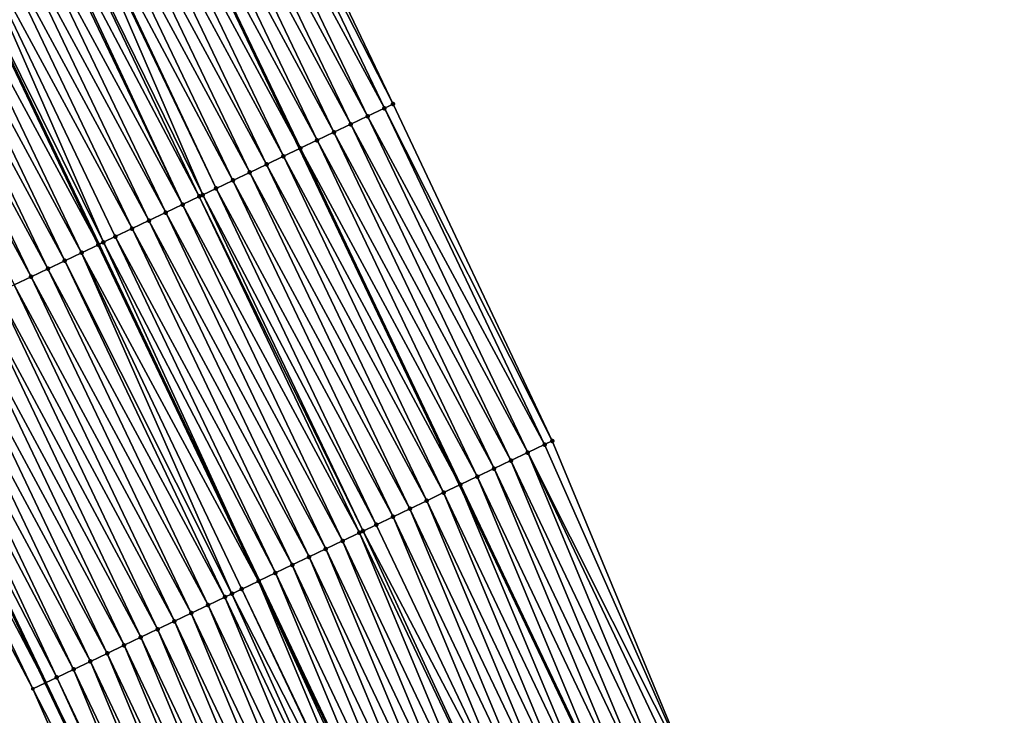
# Model space of a CAD drawing. Header units: feet. Extents: x 2017424 to 2024169, y 808042 to 818730.
# Tile 289 of 329: x 2023419 to 2023472, y 813317 to 813354. Entities that reach past the tile are written whole.
import ezdxf

# ---------------------------------------------------------------- set-up
doc = ezdxf.new("R2010")
doc.units = ezdxf.units.FT
doc.header["$MEASUREMENT"] = 0
for name, color, linetype, lineweight in [('EP_Travel Lane', 172, 'Continuous', 53), ('NB-Road Shots', 141, 'Continuous', 100), ('NB-Road X-Section', 40, 'Continuous', 13), ('STRIPING', 60, 'Continuous', 53)]:
    doc.layers.add(name, color=color, linetype=linetype, lineweight=lineweight)
doc.layers.add('I-77-MM15-17_NB-Surface-BORDER', color=7, linetype='Continuous')
doc.layers.add('I-77-MM15-17_NB-Surface-TIN', color=7, linetype='Continuous')

msp = doc.modelspace()

# ---------------------------------------------------------------- linework, layer by layer
at = {"layer": 'EP_Travel Lane'}
for points in [[(2023371.449695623, 813472.892696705, 326.5938106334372), (2023380.795184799, 813455.2186298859, 327.1322374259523), (2023390.02364402, 813437.2493236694, 327.7013616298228), (2023399.01652294, 813419.3938933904, 328.2628721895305), (2023408.070872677, 813401.3761900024, 328.8787481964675), (2023416.724848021, 813383.3546452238, 329.4557956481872), (2023425.378866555, 813365.3330105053, 330.0292703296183), (2023434.013600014, 813347.2615687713, 330.5942036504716), (2023442.604009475, 813329.208721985, 331.1415502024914), (2023451.244811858, 813311.0108459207, 331.6882756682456), (2023459.569727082, 813292.8331343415, 332.2104554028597), (2023467.895474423, 813274.6536058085, 332.6426963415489), (2023476.173951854, 813256.3434352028, 333.0959689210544), (2023484.331741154, 813238.0878300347, 333.524981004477), (2023492.490207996, 813219.8307086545, 333.8725731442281), (2023500.523173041, 813201.4333243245, 334.2589934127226), (2023508.520427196, 813183.1079765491, 334.7354333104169), (2023516.398043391, 813164.4391800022, 335.2132492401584), (2023523.936204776, 813145.9174991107, 335.5720610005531), (2023531.473768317, 813127.3972871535, 336.0061725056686), (2023538.035511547, 813111.2747198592, 336.4128975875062)], [(2023349.812466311, 813461.4026989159, 325.0343733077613), (2023359.122251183, 813443.7109964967, 325.6116527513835), (2023368.103608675, 813426.1983722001, 326.1246406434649), (2023377.053830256, 813408.3229158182, 326.7262671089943), (2023385.875022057, 813390.6683212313, 327.3341789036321), (2023394.530190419, 813372.6468372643, 327.8946966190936), (2023403.185622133, 813354.6248049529, 328.4334368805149), (2023411.782368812, 813336.6339787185, 328.9825244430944), (2023420.372991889, 813318.5806830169, 329.511720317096), (2023428.858886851, 813300.7223830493, 330.0091307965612), (2023437.182147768, 813282.5422272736, 330.4622820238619), (2023445.505345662, 813264.3622091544, 330.9222415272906), (2023453.668458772, 813246.2685382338, 331.3327702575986), (2023461.811636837, 813228.006736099, 331.7760458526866), (2023469.954345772, 813209.7444997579, 332.2092411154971), (2023477.905692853, 813191.5243459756, 332.6469170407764), (2023485.902966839, 813173.1989527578, 333.1211007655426), (2023493.506200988, 813155.1350730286, 333.5747173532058), (2023501.008854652, 813136.601273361, 334.0327772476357), (2023508.511752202, 813118.0668712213, 334.4599838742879), (2023515.046099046, 813101.9250791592, 334.8106257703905)]]:
    msp.add_polyline3d(points, dxfattribs=at)
at = {"layer": 'I-77-MM15-17_NB-Surface-BORDER', "color": 3, "linetype": 'Continuous', "lineweight": -3}
for points in [[(2023445.196295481, 813264.2199732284, 330.8909590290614), (2023435.971374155, 813281.9846266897, 330.3250207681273), (2023427.644568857, 813300.1632838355, 329.8769377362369), (2023419.689188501, 813318.2532894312, 329.4455673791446), (2023410.367635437, 813335.9564294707, 328.8391103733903), (2023402.256806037, 813354.1756672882, 328.334848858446), (2023393.730660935, 813372.2604487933, 327.817301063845), (2023385.769890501, 813390.6175550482, 327.3253163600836), (2023376.831947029, 813408.2109168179, 326.7063107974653), (2023367.77600941, 813426.0329777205, 326.0941934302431), (2023358.658622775, 813443.4645329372, 325.5699992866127), (2023349.446842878, 813461.2084334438, 325.0046189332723), (2023340.102377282, 813478.8820201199, 324.4342454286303)], [(2023376.349225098, 813475.4955892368, 326.9813346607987), (2023385.594028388, 813457.7634023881, 327.3669662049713), (2023395.219188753, 813439.861277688, 327.8599278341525), (2023404.032405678, 813421.9148756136, 328.3969720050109), (2023413.62136411, 813404.0463406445, 329.0212054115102), (2023422.334390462, 813386.0538389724, 329.6202843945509), (2023430.380668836, 813367.7397636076, 330.175651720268), (2023439.014377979, 813349.6470870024, 330.78885682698), (2023447.551720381, 813331.5693578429, 331.3483854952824), (2023455.318126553, 813312.8794388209, 331.8512837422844), (2023463.962987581, 813294.8482935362, 332.3778491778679), (2023473.032376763, 813277.0099985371, 332.8437455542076)]]:
    msp.add_polyline3d(points, dxfattribs=at)
at = {"layer": 'I-77-MM15-17_NB-Surface-TIN', "color": 128, "linetype": 'Continuous', "lineweight": -3}
for points in [[(2023429.004913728, 813367.0778531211, 330.1376958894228), (2023438.548652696, 813349.4249341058, 330.7711165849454), (2023429.906042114, 813367.5114060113, 330.1624698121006)], [(2023429.906042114, 813367.5114060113, 330.1624698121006), (2023439.014377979, 813349.6470870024, 330.78885682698), (2023430.380668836, 813367.7397636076, 330.175651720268)], [(2023429.906042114, 813367.5114060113, 330.1624698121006), (2023438.548652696, 813349.4249341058, 330.7711165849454), (2023439.014377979, 813349.6470870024, 330.78885682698)], [(2023428.10377509, 813366.6443215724, 330.1137695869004), (2023437.646057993, 813348.99444182, 330.7383553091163), (2023429.004913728, 813367.0778531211, 330.1376958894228)], [(2023429.004913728, 813367.0778531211, 330.1376958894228), (2023437.646057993, 813348.99444182, 330.7383553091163), (2023438.548652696, 813349.4249341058, 330.7711165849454)], [(2023427.202638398, 813366.2107859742, 330.0896824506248), (2023436.74344677, 813348.5639842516, 330.7069977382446), (2023428.10377509, 813366.6443215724, 330.1137695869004)], [(2023428.10377509, 813366.6443215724, 330.1137695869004), (2023436.74344677, 813348.5639842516, 330.7069977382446), (2023437.646057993, 813348.99444182, 330.7383553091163)], [(2023426.301519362, 813365.7772136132, 330.0641352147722), (2023435.840844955, 813348.1335069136, 330.6748408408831), (2023427.202638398, 813366.2107859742, 330.0896824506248)], [(2023427.202638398, 813366.2107859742, 330.0896824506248), (2023435.840844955, 813348.1335069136, 330.6748408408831), (2023436.74344677, 813348.5639842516, 330.7069977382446)], [(2023425.400499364, 813365.3434350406, 330.0303978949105), (2023434.938291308, 813347.7029283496, 330.6385911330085), (2023426.301519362, 813365.7772136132, 330.0641352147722)], [(2023426.301519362, 813365.7772136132, 330.0641352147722), (2023434.938291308, 813347.7029283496, 330.6385911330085), (2023435.840844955, 813348.1335069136, 330.6748408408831)], [(2023423.598851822, 813364.4750607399, 329.9304683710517), (2023433.133441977, 813346.8412291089, 330.5441728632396), (2023424.499639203, 813364.9093236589, 329.9834424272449)], [(2023424.499639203, 813364.9093236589, 329.9834424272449), (2023434.013600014, 813347.2615687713, 330.5942036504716), (2023425.378866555, 813365.3330105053, 330.0292703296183)], [(2023424.499639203, 813364.9093236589, 329.9834424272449), (2023433.133441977, 813346.8412291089, 330.5441728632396), (2023434.013600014, 813347.2615687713, 330.5942036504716)], [(2023425.400499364, 813365.3434350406, 330.0303978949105), (2023425.378866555, 813365.3330105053, 330.0292703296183), (2023434.035818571, 813347.2721797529, 330.5954666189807)], [(2023434.035818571, 813347.2721797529, 330.5954666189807), (2023425.378866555, 813365.3330105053, 330.0292703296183), (2023434.013600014, 813347.2615687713, 330.5942036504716)], [(2023425.400499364, 813365.3434350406, 330.0303978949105), (2023434.035818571, 813347.2721797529, 330.5954666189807), (2023434.938291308, 813347.7029283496, 330.6385911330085)], [(2023422.698063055, 813364.0408007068, 329.8776089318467), (2023432.231116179, 813346.4101717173, 330.4885630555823), (2023423.598851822, 813364.4750607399, 329.9304683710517)], [(2023423.598851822, 813364.4750607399, 329.9304683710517), (2023432.231116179, 813346.4101717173, 330.4885630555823), (2023433.133441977, 813346.8412291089, 330.5441728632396)], [(2023421.797287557, 813363.6065130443, 329.8236521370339), (2023431.328801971, 813345.9790899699, 330.4319684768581), (2023422.698063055, 813364.0408007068, 329.8776089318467)], [(2023422.698063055, 813364.0408007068, 329.8776089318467), (2023431.328801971, 813345.9790899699, 330.4319684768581), (2023432.231116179, 813346.4101717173, 330.4885630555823)], [(2023420.992478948, 813363.2184378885, 329.7736473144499), (2023430.426495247, 813345.547992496, 330.3747380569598), (2023421.797287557, 813363.6065130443, 329.8236521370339)], [(2023421.797287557, 813363.6065130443, 329.8236521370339), (2023430.426495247, 813345.547992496, 330.3747380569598), (2023431.328801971, 813345.9790899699, 330.4319684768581)], [(2023419.262982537, 813362.384181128, 329.65646765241), (2023428.621916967, 813344.6857236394, 330.2572888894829), (2023419.995830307, 813362.7377425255, 329.7079860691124)], [(2023419.995830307, 813362.7377425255, 329.7079860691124), (2023428.801939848, 813344.7717466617, 330.2691361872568), (2023420.896538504, 813363.1721703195, 329.7675084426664)], [(2023419.995830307, 813362.7377425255, 329.7079860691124), (2023428.621916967, 813344.6857236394, 330.2572888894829), (2023428.801939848, 813344.7717466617, 330.2691361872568)], [(2023420.896538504, 813363.1721703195, 329.7675084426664), (2023429.524201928, 813345.116866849, 330.3163685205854), (2023420.992478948, 813363.2184378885, 329.7736473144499)], [(2023420.896538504, 813363.1721703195, 329.7675084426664), (2023428.801939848, 813344.7717466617, 330.2691361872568), (2023429.524201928, 813345.116866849, 330.3163685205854)], [(2023420.992478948, 813363.2184378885, 329.7736473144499), (2023429.524201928, 813345.116866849, 330.3163685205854), (2023430.426495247, 813345.547992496, 330.3747380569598)], [(2023418.194548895, 813361.8686058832, 329.5777786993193), (2023427.719654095, 813344.2545340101, 330.1963323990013), (2023419.095173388, 813362.3032079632, 329.6442231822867)], [(2023419.095173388, 813362.3032079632, 329.6442231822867), (2023427.719654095, 813344.2545340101, 330.1963323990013), (2023419.262982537, 813362.384181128, 329.65646765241)], [(2023419.262982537, 813362.384181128, 329.65646765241), (2023427.719654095, 813344.2545340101, 330.1963323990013), (2023428.621916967, 813344.6857236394, 330.2572888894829)], [(2023417.293906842, 813361.434040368, 329.512786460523), (2023426.817416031, 813343.8232922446, 330.1332679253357), (2023418.194548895, 813361.8686058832, 329.5777786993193)], [(2023418.194548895, 813361.8686058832, 329.5777786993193), (2023426.817416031, 813343.8232922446, 330.1332679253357), (2023427.719654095, 813344.2545340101, 330.1963323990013)], [(2023416.393211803, 813360.9995851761, 329.4521759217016), (2023425.91516507, 813343.3920775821, 330.071299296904), (2023417.293906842, 813361.434040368, 329.512786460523)], [(2023417.293906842, 813361.434040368, 329.512786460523), (2023425.91516507, 813343.3920775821, 330.071299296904), (2023426.817416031, 813343.8232922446, 330.1332679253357)], [(2023415.492496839, 813360.5651714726, 329.3932131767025), (2023425.012900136, 813342.9608922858, 330.0105179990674), (2023416.393211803, 813360.9995851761, 329.4521759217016)], [(2023416.393211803, 813360.9995851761, 329.4521759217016), (2023425.012900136, 813342.9608922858, 330.0105179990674), (2023425.91516507, 813343.3920775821, 330.071299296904)], [(2023413.69117538, 813359.6961182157, 329.2663176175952), (2023423.208420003, 813342.0984171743, 329.8847294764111), (2023414.591807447, 813360.1307045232, 329.3321356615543)], [(2023414.591807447, 813360.1307045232, 329.3321356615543), (2023423.216896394, 813342.1024697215, 329.8853580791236), (2023414.600299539, 813360.1348008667, 329.3327115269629)], [(2023414.591807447, 813360.1307045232, 329.3321356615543), (2023423.208420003, 813342.0984171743, 329.8847294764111), (2023423.216896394, 813342.1024697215, 329.8853580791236)], [(2023415.492496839, 813360.5651714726, 329.3932131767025), (2023414.600299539, 813360.1348008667, 329.3327115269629), (2023423.479761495, 813342.2281450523, 329.9048519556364)], [(2023423.479761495, 813342.2281450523, 329.9048519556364), (2023414.600299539, 813360.1348008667, 329.3327115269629), (2023423.216896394, 813342.1024697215, 329.8853580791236)], [(2023415.492496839, 813360.5651714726, 329.3932131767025), (2023423.479761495, 813342.2281450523, 329.9048519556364), (2023424.110639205, 813342.5296985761, 329.9493965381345)], [(2023415.492496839, 813360.5651714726, 329.3932131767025), (2023424.110639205, 813342.5296985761, 329.9493965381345), (2023425.012900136, 813342.9608922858, 330.0105179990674)], [(2023412.790586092, 813359.2614428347, 329.1969618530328), (2023422.306241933, 813341.6670493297, 329.8165673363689), (2023413.69117538, 813359.6961182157, 329.2663176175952)], [(2023413.69117538, 813359.6961182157, 329.2663176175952), (2023422.306241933, 813341.6670493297, 329.8165673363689), (2023423.208420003, 813342.0984171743, 329.8847294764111)], [(2023411.890007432, 813358.8267453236, 329.1267271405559), (2023421.404086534, 813341.2356338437, 329.7464789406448), (2023412.790586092, 813359.2614428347, 329.1969618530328)], [(2023412.790586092, 813359.2614428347, 329.1969618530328), (2023421.404086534, 813341.2356338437, 329.7464789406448), (2023422.306241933, 813341.6670493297, 329.8165673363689)], [(2023410.989444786, 813358.3920144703, 329.0551681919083), (2023420.501921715, 813340.8042381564, 329.6771910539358), (2023411.890007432, 813358.8267453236, 329.1267271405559)], [(2023411.890007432, 813358.8267453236, 329.1267271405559), (2023420.501921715, 813340.8042381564, 329.6771910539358), (2023421.404086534, 813341.2356338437, 329.7464789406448)], [(2023410.088854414, 813357.9573413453, 328.9859020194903), (2023419.599781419, 813340.3727909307, 329.6058193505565), (2023410.989444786, 813358.3920144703, 329.0551681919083)], [(2023410.989444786, 813358.3920144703, 329.0551681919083), (2023419.599781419, 813340.3727909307, 329.6058193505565), (2023420.501921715, 813340.8042381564, 329.6771910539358)], [(2023410.088854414, 813357.9573413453, 328.9859020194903), (2023418.697645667, 813339.9413341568, 329.5340615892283), (2023419.599781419, 813340.3727909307, 329.6058193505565)], [(2023447.551720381, 813331.5693578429, 331.3483854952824), (2023439.014377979, 813349.6470870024, 330.78885682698), (2023438.548652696, 813349.4249341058, 330.7711165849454)], [(2023446.236402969, 813330.941761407, 331.2921983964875), (2023437.646057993, 813348.99444182, 330.7383553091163), (2023436.74344677, 813348.5639842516, 330.7069977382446)], [(2023447.138934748, 813331.3723859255, 331.3303061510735), (2023438.548652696, 813349.4249341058, 330.7711165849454), (2023437.646057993, 813348.99444182, 330.7383553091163)], [(2023446.236402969, 813330.941761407, 331.2921983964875), (2023447.138934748, 813331.3723859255, 331.3303061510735), (2023437.646057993, 813348.99444182, 330.7383553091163)], [(2023447.138934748, 813331.3723859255, 331.3303061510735), (2023447.551720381, 813331.5693578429, 331.3483854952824), (2023438.548652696, 813349.4249341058, 330.7711165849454)], [(2023445.333858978, 813330.5111625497, 331.2551281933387), (2023436.74344677, 813348.5639842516, 330.7069977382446), (2023435.840844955, 813348.1335069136, 330.6748408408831)], [(2023445.333858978, 813330.5111625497, 331.2551281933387), (2023446.236402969, 813330.941761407, 331.2921983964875), (2023436.74344677, 813348.5639842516, 330.7069977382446)], [(2023444.431300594, 813330.08059394, 331.2192809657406), (2023435.840844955, 813348.1335069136, 330.6748408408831), (2023434.938291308, 813347.7029283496, 330.6385911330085)], [(2023444.431300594, 813330.08059394, 331.2192809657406), (2023445.333858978, 813330.5111625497, 331.2551281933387), (2023435.840844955, 813348.1335069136, 330.6748408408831)], [(2023443.528742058, 813329.6500256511, 331.1834467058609), (2023434.938291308, 813347.7029283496, 330.6385911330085), (2023434.035818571, 813347.2721797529, 330.5954666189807)], [(2023443.528742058, 813329.6500256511, 331.1834467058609), (2023444.431300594, 813330.08059394, 331.2192809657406), (2023434.938291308, 813347.7029283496, 330.6385911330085)], [(2023433.133441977, 813346.8412291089, 330.5441728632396), (2023442.604009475, 813329.208721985, 331.1415502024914), (2023434.013600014, 813347.2615687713, 330.5942036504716)], [(2023442.626238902, 813329.219340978, 331.1429067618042), (2023434.035818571, 813347.2721797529, 330.5954666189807), (2023434.013600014, 813347.2615687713, 330.5942036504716)], [(2023442.626238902, 813329.219340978, 331.1429067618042), (2023434.013600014, 813347.2615687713, 330.5942036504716), (2023442.604009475, 813329.208721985, 331.1415502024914)], [(2023442.626238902, 813329.219340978, 331.1429067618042), (2023443.528742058, 813329.6500256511, 331.1834467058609), (2023434.035818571, 813347.2721797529, 330.5954666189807)], [(2023440.821623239, 813328.3571506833, 331.0286340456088), (2023432.231116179, 813346.4101717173, 330.4885630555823), (2023431.328801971, 813345.9790899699, 330.4319684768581)], [(2023441.723906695, 813328.7882970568, 331.0878415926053), (2023433.133441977, 813346.8412291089, 330.5441728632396), (2023432.231116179, 813346.4101717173, 330.4885630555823)], [(2023440.821623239, 813328.3571506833, 331.0286340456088), (2023441.723906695, 813328.7882970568, 331.0878415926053), (2023432.231116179, 813346.4101717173, 330.4885630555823)], [(2023441.723906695, 813328.7882970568, 331.0878415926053), (2023442.604009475, 813329.208721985, 331.1415502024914), (2023433.133441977, 813346.8412291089, 330.5441728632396)], [(2023439.919290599, 813327.9261076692, 330.9736055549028), (2023431.328801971, 813345.9790899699, 330.4319684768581), (2023430.426495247, 813345.547992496, 330.3747380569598)], [(2023439.919290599, 813327.9261076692, 330.9736055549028), (2023440.821623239, 813328.3571506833, 331.0286340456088), (2023431.328801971, 813345.9790899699, 330.4319684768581)], [(2023439.016973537, 813327.4950319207, 330.9172535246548), (2023430.426495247, 813345.547992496, 330.3747380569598), (2023429.524201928, 813345.116866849, 330.3163685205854)], [(2023439.016973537, 813327.4950319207, 330.9172535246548), (2023439.919290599, 813327.9261076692, 330.9736055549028), (2023430.426495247, 813345.547992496, 330.3747380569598)], [(2023437.410105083, 813326.7273772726, 330.8174168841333), (2023428.801939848, 813344.7717466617, 330.2691361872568), (2023428.621916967, 813344.6857236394, 330.2572888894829)], [(2023438.114637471, 813327.0639961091, 330.8625162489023), (2023429.524201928, 813345.116866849, 330.3163685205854), (2023428.801939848, 813344.7717466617, 330.2691361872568)], [(2023437.410105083, 813326.7273772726, 330.8174168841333), (2023438.114637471, 813327.0639961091, 330.8625162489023), (2023428.801939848, 813344.7717466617, 330.2691361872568)], [(2023438.114637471, 813327.0639961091, 330.8625162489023), (2023439.016973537, 813327.4950319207, 330.9172535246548), (2023429.524201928, 813345.116866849, 330.3163685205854)], [(2023436.310119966, 813326.2015995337, 330.7399031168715), (2023427.719654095, 813344.2545340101, 330.1963323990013), (2023426.817416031, 813343.8232922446, 330.1332679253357)], [(2023437.212344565, 813326.632869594, 330.8041116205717), (2023428.621916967, 813344.6857236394, 330.2572888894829), (2023427.719654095, 813344.2545340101, 330.1963323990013)], [(2023436.310119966, 813326.2015995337, 330.7399031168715), (2023437.212344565, 813326.632869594, 330.8041116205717), (2023427.719654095, 813344.2545340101, 330.1963323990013)], [(2023437.212344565, 813326.632869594, 330.8041116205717), (2023437.410105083, 813326.7273772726, 330.8174168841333), (2023428.621916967, 813344.6857236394, 330.2572888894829)], [(2023435.407910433, 813325.7702978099, 330.6744143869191), (2023426.817416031, 813343.8232922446, 330.1332679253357), (2023425.91516507, 813343.3920775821, 330.071299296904)], [(2023435.407910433, 813325.7702978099, 330.6744143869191), (2023436.310119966, 813326.2015995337, 330.7399031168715), (2023426.817416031, 813343.8232922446, 330.1332679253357)], [(2023434.505653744, 813325.3390951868, 330.6129325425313), (2023425.91516507, 813343.3920775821, 330.071299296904), (2023425.012900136, 813342.9608922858, 330.0105179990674)], [(2023434.505653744, 813325.3390951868, 330.6129325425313), (2023435.407910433, 813325.7702978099, 330.6744143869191), (2023425.91516507, 813343.3920775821, 330.071299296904)], [(2023433.603406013, 813324.9078737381, 330.550689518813), (2023425.012900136, 813342.9608922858, 330.0105179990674), (2023424.110639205, 813342.5296985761, 329.9493965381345)], [(2023433.603406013, 813324.9078737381, 330.550689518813), (2023434.505653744, 813325.3390951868, 330.6129325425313), (2023425.012900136, 813342.9608922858, 330.0105179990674)], [(2023423.479761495, 813342.2281450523, 329.9048519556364), (2023423.216896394, 813342.1024697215, 329.8853580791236), (2023431.807370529, 813324.0494870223, 330.4272093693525)], [(2023432.701167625, 813324.476632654, 330.4876526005), (2023424.110639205, 813342.5296985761, 329.9493965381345), (2023423.479761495, 813342.2281450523, 329.9048519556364)], [(2023432.701167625, 813324.476632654, 330.4876526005), (2023423.479761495, 813342.2281450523, 329.9048519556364), (2023431.807370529, 813324.0494870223, 330.4272093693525)], [(2023432.701167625, 813324.476632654, 330.4876526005), (2023433.603406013, 813324.9078737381, 330.550689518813), (2023424.110639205, 813342.5296985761, 329.9493965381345)], [(2023430.368249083, 813323.3616322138, 330.3266355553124), (2023422.306241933, 813341.6670493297, 329.8165673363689), (2023421.404086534, 813341.2356338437, 329.7464789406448)], [(2023431.798905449, 813324.0454415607, 330.4266369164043), (2023423.208420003, 813342.0984171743, 329.8847294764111), (2023422.306241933, 813341.6670493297, 329.8165673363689)], [(2023430.368249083, 813323.3616322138, 330.3266355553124), (2023430.896638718, 813323.6142600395, 330.3660082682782), (2023422.306241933, 813341.6670493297, 329.8165673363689)], [(2023430.896638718, 813323.6142600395, 330.3660082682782), (2023431.798905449, 813324.0454415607, 330.4266369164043), (2023422.306241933, 813341.6670493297, 329.8165673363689)], [(2023423.208420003, 813342.0984171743, 329.8847294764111), (2023431.807370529, 813324.0494870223, 330.4272093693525), (2023423.216896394, 813342.1024697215, 329.8853580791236)], [(2023431.798905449, 813324.0454415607, 330.4266369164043), (2023431.807370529, 813324.0494870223, 330.4272093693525), (2023423.208420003, 813342.0984171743, 329.8847294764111)], [(2023429.99448585, 813323.1828392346, 330.2957048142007), (2023421.404086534, 813341.2356338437, 329.7464789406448), (2023420.501921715, 813340.8042381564, 329.6771910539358)], [(2023429.99448585, 813323.1828392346, 330.2957048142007), (2023430.368249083, 813323.3616322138, 330.3266355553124), (2023421.404086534, 813341.2356338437, 329.7464789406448)], [(2023429.092386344, 813322.7513062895, 330.2208672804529), (2023420.501921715, 813340.8042381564, 329.6771910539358), (2023419.599781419, 813340.3727909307, 329.6058193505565)], [(2023429.092386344, 813322.7513062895, 330.2208672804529), (2023429.99448585, 813323.1828392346, 330.2957048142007), (2023420.501921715, 813340.8042381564, 329.6771910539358)], [(2023428.190227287, 813322.3198984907, 330.1510896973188), (2023419.599781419, 813340.3727909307, 329.6058193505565), (2023418.697645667, 813339.9413341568, 329.5340615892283)], [(2023428.190227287, 813322.3198984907, 330.1510896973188), (2023429.092386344, 813322.7513062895, 330.2208672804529), (2023419.599781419, 813340.3727909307, 329.6058193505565)], [(2023426.385835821, 813321.4572370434, 330.0177671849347), (2023417.795494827, 813339.5099090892, 329.4635857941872), (2023416.893338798, 813339.0784949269, 329.3935509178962)], [(2023427.288035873, 813321.8885586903, 330.0840614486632), (2023418.697645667, 813339.9413341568, 329.5340615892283), (2023417.795494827, 813339.5099090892, 329.4635857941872)], [(2023426.385835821, 813321.4572370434, 330.0177671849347), (2023427.288035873, 813321.8885586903, 330.0840614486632), (2023417.795494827, 813339.5099090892, 329.4635857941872)], [(2023427.288035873, 813321.8885586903, 330.0840614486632), (2023428.190227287, 813322.3198984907, 330.1510896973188), (2023418.697645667, 813339.9413341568, 329.5340615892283)], [(2023425.483664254, 813321.0258555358, 329.949052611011), (2023416.893338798, 813339.0784949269, 329.3935509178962), (2023415.991208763, 813338.6470261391, 329.3213074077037)], [(2023425.483664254, 813321.0258555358, 329.949052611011), (2023426.385835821, 813321.4572370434, 330.0177671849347), (2023416.893338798, 813339.0784949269, 329.3935509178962)], [(2023424.581521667, 813320.5944131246, 329.8778755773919), (2023415.991208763, 813338.6470261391, 329.3213074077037), (2023415.089085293, 813338.2155435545, 329.2485060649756)], [(2023424.581521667, 813320.5944131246, 329.8778755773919), (2023425.483664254, 813321.0258555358, 329.949052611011), (2023415.991208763, 813338.6470261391, 329.3213074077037)], [(2023423.679373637, 813320.1629821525, 329.8071610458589), (2023415.089085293, 813338.2155435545, 329.2485060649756), (2023414.186952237, 813337.7840811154, 329.1765192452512)], [(2023423.679373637, 813320.1629821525, 329.8071610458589), (2023424.581521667, 813320.5944131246, 329.8778755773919), (2023415.089085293, 813338.2155435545, 329.2485060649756)], [(2023422.777275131, 813319.7314471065, 329.7322385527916), (2023414.186952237, 813337.7840811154, 329.1765192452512), (2023413.284803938, 813337.3526507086, 329.105827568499)], [(2023422.777275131, 813319.7314471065, 329.7322385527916), (2023423.679373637, 813320.1629821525, 329.8071610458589), (2023414.186952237, 813337.7840811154, 329.1765192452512)], [(2023420.971931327, 813318.8675536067, 329.5732382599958), (2023412.535854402, 813336.9944602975, 329.0463632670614), (2023411.782368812, 813336.6339787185, 328.9825244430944)], [(2023421.875230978, 813319.2997978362, 329.6526977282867), (2023413.284803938, 813337.3526507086, 329.105827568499), (2023412.535854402, 813336.9944602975, 329.0463632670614)], [(2023420.971931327, 813318.8675536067, 329.5732382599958), (2023420.973184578, 813318.868153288, 329.5733478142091), (2023412.535854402, 813336.9944602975, 329.0463632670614)], [(2023420.973184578, 813318.868153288, 329.5733478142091), (2023421.875230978, 813319.2997978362, 329.6526977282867), (2023412.535854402, 813336.9944602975, 329.0463632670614)], [(2023421.875230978, 813319.2997978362, 329.6526977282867), (2023422.777275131, 813319.7314471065, 329.7322385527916), (2023413.284803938, 813337.3526507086, 329.105827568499)], [(2023420.371914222, 813318.5801668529, 329.5116096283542), (2023411.762531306, 813336.6244880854, 328.980843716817), (2023411.069770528, 813336.2925146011, 328.9042224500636)], [(2023411.762531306, 813336.6244880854, 328.980843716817), (2023420.372991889, 813318.5806830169, 329.511720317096), (2023411.782368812, 813336.6339787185, 328.9825244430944)], [(2023420.371914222, 813318.5801668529, 329.5116096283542), (2023420.372991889, 813318.5806830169, 329.511720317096), (2023411.762531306, 813336.6244880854, 328.980843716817)], [(2023420.971931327, 813318.8675536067, 329.5732382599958), (2023411.782368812, 813336.6339787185, 328.9825244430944), (2023420.372991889, 813318.5806830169, 329.511720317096)], [(2023419.689188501, 813318.2532894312, 329.4455673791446), (2023411.069770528, 813336.2925146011, 328.9042224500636), (2023410.367635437, 813335.9564294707, 328.8391103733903)], [(2023420.371914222, 813318.5801668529, 329.5116096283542), (2023411.069770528, 813336.2925146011, 328.9042224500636), (2023419.689188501, 813318.2532894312, 329.4455673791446)], [(2023455.318126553, 813312.8794388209, 331.8512837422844), (2023447.551720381, 813331.5693578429, 331.3483854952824), (2023447.138934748, 813331.3723859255, 331.3303061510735)], [(2023455.318126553, 813312.8794388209, 331.8512837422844), (2023447.138934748, 813331.3723859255, 331.3303061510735), (2023446.236402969, 813330.941761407, 331.2921983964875)], [(2023453.0866983, 813311.8558719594, 331.7652107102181), (2023445.333858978, 813330.5111625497, 331.2551281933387), (2023444.431300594, 813330.08059394, 331.2192809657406)], [(2023453.995642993, 813312.2727893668, 331.7994575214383), (2023446.236402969, 813330.941761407, 331.2921983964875), (2023445.333858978, 813330.5111625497, 331.2551281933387)], [(2023453.0866983, 813311.8558719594, 331.7652107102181), (2023453.995642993, 813312.2727893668, 331.7994575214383), (2023445.333858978, 813330.5111625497, 331.2551281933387)], [(2023453.995642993, 813312.2727893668, 331.7994575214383), (2023454.90457693, 813312.689730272, 331.8348674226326), (2023446.236402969, 813330.941761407, 331.2921983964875)], [(2023454.90457693, 813312.689730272, 331.8348674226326), (2023455.318126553, 813312.8794388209, 331.8512837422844), (2023446.236402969, 813330.941761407, 331.2921983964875)], [(2023452.177764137, 813311.4389315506, 331.7298253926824), (2023444.431300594, 813330.08059394, 331.2192809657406), (2023443.528742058, 813329.6500256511, 331.1834467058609)], [(2023452.177764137, 813311.4389315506, 331.7298253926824), (2023453.0866983, 813311.8558719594, 331.7652107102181), (2023444.431300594, 813330.08059394, 331.2192809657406)], [(2023451.268874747, 813311.0218933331, 331.6895987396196), (2023443.528742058, 813329.6500256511, 331.1834467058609), (2023442.626238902, 813329.219340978, 331.1429067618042)], [(2023451.268874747, 813311.0218933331, 331.6895987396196), (2023452.177764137, 813311.4389315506, 331.7298253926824), (2023443.528742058, 813329.6500256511, 331.1834467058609)], [(2023450.360075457, 813310.6046582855, 331.6396294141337), (2023442.604009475, 813329.208721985, 331.1415502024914), (2023441.723906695, 813328.7882970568, 331.0878415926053)], [(2023442.626238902, 813329.219340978, 331.1429067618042), (2023442.604009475, 813329.208721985, 331.1415502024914), (2023451.244811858, 813311.0108459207, 331.6882756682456)], [(2023450.360075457, 813310.6046582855, 331.6396294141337), (2023451.244811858, 813311.0108459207, 331.6882756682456), (2023442.604009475, 813329.208721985, 331.1415502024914)], [(2023451.268874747, 813311.0218933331, 331.6895987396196), (2023442.626238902, 813329.219340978, 331.1429067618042), (2023451.244811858, 813311.0108459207, 331.6882756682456)], [(2023449.451363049, 813310.1872334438, 331.5802656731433), (2023441.723906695, 813328.7882970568, 331.0878415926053), (2023440.821623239, 813328.3571506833, 331.0286340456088)], [(2023449.451363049, 813310.1872334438, 331.5802656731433), (2023450.360075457, 813310.6046582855, 331.6396294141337), (2023441.723906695, 813328.7882970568, 331.0878415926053)], [(2023447.633946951, 813309.3523647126, 331.460595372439), (2023439.919290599, 813327.9261076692, 330.9736055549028), (2023439.016973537, 813327.4950319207, 330.9172535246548)], [(2023448.54266998, 813309.7697663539, 331.5188107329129), (2023440.821623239, 813328.3571506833, 331.0286340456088), (2023439.919290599, 813327.9261076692, 330.9736055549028)], [(2023447.633946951, 813309.3523647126, 331.460595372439), (2023448.54266998, 813309.7697663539, 331.5188107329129), (2023439.919290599, 813327.9261076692, 330.9736055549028)], [(2023448.54266998, 813309.7697663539, 331.5188107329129), (2023449.451363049, 813310.1872334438, 331.5802656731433), (2023440.821623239, 813328.3571506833, 331.0286340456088)], [(2023446.72522873, 813308.93495257, 331.4018602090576), (2023439.016973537, 813327.4950319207, 330.9172535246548), (2023438.114637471, 813327.0639961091, 330.8625162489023)], [(2023446.72522873, 813308.93495257, 331.4018602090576), (2023447.633946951, 813309.3523647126, 331.460595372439), (2023439.016973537, 813327.4950319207, 330.9172535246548)], [(2023446.72522873, 813308.93495257, 331.4018602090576), (2023438.114637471, 813327.0639961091, 330.8625162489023), (2023437.410105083, 813326.7273772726, 330.8174168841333)], [(2023444.907873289, 813308.0999513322, 331.2756311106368), (2023437.212344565, 813326.632869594, 330.8041116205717), (2023436.310119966, 813326.2015995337, 330.7399031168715)], [(2023445.816536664, 813308.5174832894, 331.3402968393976), (2023437.410105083, 813326.7273772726, 330.8174168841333), (2023437.212344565, 813326.632869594, 330.8041116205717)], [(2023444.907873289, 813308.0999513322, 331.2756311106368), (2023445.816536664, 813308.5174832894, 331.3402968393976), (2023437.212344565, 813326.632869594, 330.8041116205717)], [(2023445.816536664, 813308.5174832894, 331.3402968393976), (2023446.72522873, 813308.93495257, 331.4018602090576), (2023437.410105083, 813326.7273772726, 330.8174168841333)], [(2023443.090591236, 813307.2647897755, 331.1414665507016), (2023435.407910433, 813325.7702978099, 330.6744143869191), (2023434.505653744, 813325.3390951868, 330.6129325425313)], [(2023443.999234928, 813307.6823647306, 331.2082606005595), (2023436.310119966, 813326.2015995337, 330.7399031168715), (2023435.407910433, 813325.7702978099, 330.6744143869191)], [(2023443.090591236, 813307.2647897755, 331.1414665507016), (2023443.999234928, 813307.6823647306, 331.2082606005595), (2023435.407910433, 813325.7702978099, 330.6744143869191)], [(2023443.999234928, 813307.6823647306, 331.2082606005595), (2023444.907873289, 813308.0999513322, 331.2756311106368), (2023436.310119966, 813326.2015995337, 330.7399031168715)], [(2023442.181882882, 813306.8473560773, 331.0816644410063), (2023434.505653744, 813325.3390951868, 330.6129325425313), (2023433.603406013, 813324.9078737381, 330.550689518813)], [(2023442.181882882, 813306.8473560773, 331.0816644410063), (2023443.090591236, 813307.2647897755, 331.1414665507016), (2023434.505653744, 813325.3390951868, 330.6129325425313)], [(2023441.273128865, 813306.4300221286, 331.0267997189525), (2023433.603406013, 813324.9078737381, 330.550689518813), (2023432.701167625, 813324.476632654, 330.4876526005)], [(2023441.273128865, 813306.4300221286, 331.0267997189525), (2023442.181882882, 813306.8473560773, 331.0816644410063), (2023433.603406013, 813324.9078737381, 330.550689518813)], [(2023432.701167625, 813324.476632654, 330.4876526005), (2023431.807370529, 813324.0494870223, 330.4272093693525), (2023440.37283529, 813306.0165430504, 330.9711984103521)], [(2023441.273128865, 813306.4300221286, 331.0267997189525), (2023432.701167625, 813324.476632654, 330.4876526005), (2023440.37283529, 813306.0165430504, 330.9711984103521)], [(2023439.499978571, 813305.6154581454, 330.9088291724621), (2023431.798905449, 813324.0454415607, 330.4266369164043), (2023430.896638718, 813323.6142600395, 330.3660082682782)], [(2023440.364386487, 813306.0126627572, 330.9706766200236), (2023431.807370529, 813324.0494870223, 330.4272093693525), (2023431.798905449, 813324.0454415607, 330.4266369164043)], [(2023439.499978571, 813305.6154581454, 330.9088291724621), (2023440.135079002, 813305.9073193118, 330.9553248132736), (2023431.798905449, 813324.0454415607, 330.4266369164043)], [(2023440.135079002, 813305.9073193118, 330.9553248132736), (2023440.364386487, 813306.0126627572, 330.9706766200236), (2023431.798905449, 813324.0454415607, 330.4266369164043)], [(2023440.364386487, 813306.0126627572, 330.9706766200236), (2023440.37283529, 813306.0165430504, 330.9711984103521), (2023431.807370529, 813324.0494870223, 330.4272093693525)], [(2023437.638624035, 813304.7595695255, 330.7520611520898), (2023429.99448585, 813323.1828392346, 330.2957048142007), (2023429.092386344, 813322.7513062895, 330.2208672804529)], [(2023438.547145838, 813305.1774107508, 330.8320350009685), (2023430.368249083, 813323.3616322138, 330.3266355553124), (2023429.99448585, 813323.1828392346, 330.2957048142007)], [(2023437.638624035, 813304.7595695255, 330.7520611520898), (2023438.547145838, 813305.1774107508, 330.8320350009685), (2023429.99448585, 813323.1828392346, 330.2957048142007)], [(2023439.455728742, 813305.5951185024, 330.9054021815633), (2023430.896638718, 813323.6142600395, 330.3660082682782), (2023430.368249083, 813323.3616322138, 330.3266355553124)], [(2023438.547145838, 813305.1774107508, 330.8320350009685), (2023439.455728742, 813305.5951185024, 330.9054021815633), (2023430.368249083, 813323.3616322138, 330.3266355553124)], [(2023439.455728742, 813305.5951185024, 330.9054021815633), (2023439.499978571, 813305.6154581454, 330.9088291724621), (2023430.896638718, 813323.6142600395, 330.3660082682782)], [(2023436.730085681, 813304.3417644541, 330.6738768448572), (2023429.092386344, 813322.7513062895, 330.2208672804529), (2023428.190227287, 813322.3198984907, 330.1510896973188)], [(2023436.730085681, 813304.3417644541, 330.6738768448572), (2023437.638624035, 813304.7595695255, 330.7520611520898), (2023429.092386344, 813322.7513062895, 330.2208672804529)], [(2023435.821513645, 813303.924032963, 330.5993346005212), (2023428.190227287, 813322.3198984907, 330.1510896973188), (2023427.288035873, 813321.8885586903, 330.0840614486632)], [(2023435.821513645, 813303.924032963, 330.5993346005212), (2023436.730085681, 813304.3417644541, 330.6738768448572), (2023428.190227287, 813322.3198984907, 330.1510896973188)], [(2023434.912909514, 813303.5063715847, 330.5282627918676), (2023427.288035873, 813321.8885586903, 330.0840614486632), (2023426.385835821, 813321.4572370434, 330.0177671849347)], [(2023434.912909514, 813303.5063715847, 330.5282627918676), (2023435.821513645, 813303.924032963, 330.5993346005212), (2023427.288035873, 813321.8885586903, 330.0840614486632)], [(2023433.095763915, 813302.6709119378, 330.3793434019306), (2023425.483664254, 813321.0258555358, 329.949052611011), (2023424.581521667, 813320.5944131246, 329.8778755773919)], [(2023434.004324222, 813303.0886690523, 330.4551539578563), (2023426.385835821, 813321.4572370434, 330.0177671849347), (2023425.483664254, 813321.0258555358, 329.949052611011)], [(2023433.095763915, 813302.6709119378, 330.3793434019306), (2023434.004324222, 813303.0886690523, 330.4551539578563), (2023425.483664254, 813321.0258555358, 329.949052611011)], [(2023434.004324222, 813303.0886690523, 330.4551539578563), (2023434.912909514, 813303.5063715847, 330.5282627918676), (2023426.385835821, 813321.4572370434, 330.0177671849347)], [(2023432.187171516, 813302.2532249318, 330.3070030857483), (2023424.581521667, 813320.5944131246, 329.8778755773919), (2023423.679373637, 813320.1629821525, 329.8071610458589)], [(2023432.187171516, 813302.2532249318, 330.3070030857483), (2023433.095763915, 813302.6709119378, 330.3793434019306), (2023424.581521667, 813320.5944131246, 329.8778755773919)], [(2023431.278565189, 813301.8355683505, 330.2361687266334), (2023423.679373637, 813320.1629821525, 329.8071610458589), (2023422.777275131, 813319.7314471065, 329.7322385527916)], [(2023431.278565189, 813301.8355683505, 330.2361687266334), (2023432.187171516, 813302.2532249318, 330.3070030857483), (2023423.679373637, 813320.1629821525, 329.8071610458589)], [(2023430.369996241, 813301.4178301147, 330.161292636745), (2023422.777275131, 813319.7314471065, 329.7322385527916), (2023421.875230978, 813319.2997978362, 329.6526977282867)], [(2023430.369996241, 813301.4178301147, 330.161292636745), (2023431.278565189, 813301.8355683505, 330.2361687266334), (2023422.777275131, 813319.7314471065, 329.7322385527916)], [(2023429.461507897, 813300.9999157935, 330.0777006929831), (2023421.875230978, 813319.2997978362, 329.6526977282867), (2023420.973184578, 813318.868153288, 329.5733478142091)], [(2023429.461507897, 813300.9999157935, 330.0777006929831), (2023430.369996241, 813301.4178301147, 330.161292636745), (2023421.875230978, 813319.2997978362, 329.6526977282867)], [(2023428.731843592, 813300.6638436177, 329.9934235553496), (2023420.371914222, 813318.5801668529, 329.5116096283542), (2023419.689188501, 813318.2532894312, 329.4455673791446)], [(2023428.731843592, 813300.6638436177, 329.9934235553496), (2023420.372991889, 813318.5806830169, 329.511720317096), (2023420.371914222, 813318.5801668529, 329.5116096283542)], [(2023429.226124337, 813300.891600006, 330.0545349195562), (2023420.971931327, 813318.8675536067, 329.5732382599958), (2023420.372991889, 813318.5806830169, 329.511720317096)], [(2023428.731843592, 813300.6638436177, 329.9934235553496), (2023428.858886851, 813300.7223830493, 330.0091307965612), (2023420.372991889, 813318.5806830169, 329.511720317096)], [(2023429.226124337, 813300.891600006, 330.0545349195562), (2023420.372991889, 813318.5806830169, 329.511720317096), (2023428.858886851, 813300.7223830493, 330.0091307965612)], [(2023429.461507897, 813300.9999157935, 330.0777006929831), (2023420.973184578, 813318.868153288, 329.5733478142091), (2023420.971931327, 813318.8675536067, 329.5732382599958)], [(2023429.226124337, 813300.891600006, 330.0545349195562), (2023429.461507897, 813300.9999157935, 330.0777006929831), (2023420.971931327, 813318.8675536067, 329.5732382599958)], [(2023428.731843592, 813300.6638436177, 329.9934235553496), (2023419.689188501, 813318.2532894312, 329.4455673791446), (2023427.644568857, 813300.1632838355, 329.8769377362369)]]:
    msp.add_3dface(points, dxfattribs=at)
at = {"layer": 'NB-Road Shots', "lineweight": 100}
for p in [(2023439.014377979, 813349.6470870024, 330.78885682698), (2023437.646057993, 813348.99444182, 330.7383553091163), (2023438.548652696, 813349.4249341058, 330.7711165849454), (2023436.74344677, 813348.5639842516, 330.7069977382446), (2023435.840844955, 813348.1335069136, 330.6748408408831), (2023434.938291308, 813347.7029283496, 330.6385911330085), (2023434.035818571, 813347.2721797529, 330.5954666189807), (2023432.231116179, 813346.4101717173, 330.4885630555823), (2023433.133441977, 813346.8412291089, 330.5441728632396), (2023431.328801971, 813345.9790899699, 330.4319684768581), (2023430.426495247, 813345.547992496, 330.3747380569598), (2023428.801939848, 813344.7717466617, 330.2691361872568), (2023429.524201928, 813345.116866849, 330.3163685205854), (2023427.719654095, 813344.2545340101, 330.1963323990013), (2023428.621916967, 813344.6857236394, 330.2572888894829), (2023426.817416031, 813343.8232922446, 330.1332679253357), (2023425.91516507, 813343.3920775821, 330.071299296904), (2023425.012900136, 813342.9608922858, 330.0105179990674), (2023423.479761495, 813342.2281450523, 329.9048519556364), (2023424.110639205, 813342.5296985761, 329.9493965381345), (2023422.306241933, 813341.6670493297, 329.8165673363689), (2023423.208420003, 813342.0984171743, 329.8847294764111), (2023421.404086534, 813341.2356338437, 329.7464789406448), (2023420.501921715, 813340.8042381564, 329.6771910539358), (2023419.599781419, 813340.3727909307, 329.6058193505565), (2023447.551720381, 813331.5693578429, 331.3483854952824), (2023447.138934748, 813331.3723859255, 331.3303061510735), (2023445.333858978, 813330.5111625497, 331.2551281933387), (2023446.236402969, 813330.941761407, 331.2921983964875), (2023444.431300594, 813330.08059394, 331.2192809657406), (2023443.528742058, 813329.6500256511, 331.1834467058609), (2023442.626238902, 813329.219340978, 331.1429067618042), (2023441.723906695, 813328.7882970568, 331.0878415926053), (2023439.919290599, 813327.9261076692, 330.9736055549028), (2023440.821623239, 813328.3571506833, 331.0286340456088), (2023439.016973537, 813327.4950319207, 330.9172535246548), (2023438.114637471, 813327.0639961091, 330.8625162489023), (2023437.212344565, 813326.632869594, 330.8041116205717), (2023437.410105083, 813326.7273772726, 330.8174168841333), (2023435.407910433, 813325.7702978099, 330.6744143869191), (2023436.310119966, 813326.2015995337, 330.7399031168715), (2023434.505653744, 813325.3390951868, 330.6129325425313), (2023433.603406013, 813324.9078737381, 330.550689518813), (2023432.701167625, 813324.476632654, 330.4876526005), (2023431.798905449, 813324.0454415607, 330.4266369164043), (2023429.99448585, 813323.1828392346, 330.2957048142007), (2023430.368249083, 813323.3616322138, 330.3266355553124), (2023430.896638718, 813323.6142600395, 330.3660082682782), (2023429.092386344, 813322.7513062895, 330.2208672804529), (2023428.190227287, 813322.3198984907, 330.1510896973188), (2023427.288035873, 813321.8885586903, 330.0840614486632), (2023425.483664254, 813321.0258555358, 329.949052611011), (2023426.385835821, 813321.4572370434, 330.0177671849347), (2023424.581521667, 813320.5944131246, 329.8778755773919), (2023423.679373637, 813320.1629821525, 329.8071610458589), (2023422.777275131, 813319.7314471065, 329.7322385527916), (2023421.875230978, 813319.2997978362, 329.6526977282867), (2023420.971931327, 813318.8675536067, 329.5732382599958), (2023420.973184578, 813318.868153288, 329.5733478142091)]:
    msp.add_point(p, dxfattribs=at)
at = {"layer": 'NB-Road Shots', "lineweight": 70}
for p in [(2023420.371914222, 813318.5801668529, 329.5116096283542), (2023419.689188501, 813318.2532894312, 329.4455673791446)]:
    msp.add_point(p, dxfattribs=at)
at = {"layer": 'NB-Road X-Section', "extrusion": (0.4295209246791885, -0.9026417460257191, 0.02737980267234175), "elevation": 134955.107845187, "flags": 128}
msp.add_lwpolyline([(2176575.471018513, -3367.467565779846), (2176576.249442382, -3367.402429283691), (2176577.017634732, -3367.325779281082), (2176577.874900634, -3367.260235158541), (2176578.705095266, -3367.200748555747), (2176579.705095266, -3367.130030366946), (2176580.705095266, -3367.058016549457), (2176581.705095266, -3366.985187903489), (2176582.705095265, -3366.912917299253), (2176583.705095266, -3366.842856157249), (2176584.705095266, -3366.772353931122), (2176585.705095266, -3366.70056925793), (2176586.705095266, -3366.629170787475), (2176587.705095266, -3366.559856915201), (2176588.705095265, -3366.489742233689), (2176589.705095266, -3366.421554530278), (2176590.005853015, -3366.401424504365), (2176590.705095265, -3366.356863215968), (2176591.705095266, -3366.295718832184), (2176592.705095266, -3366.234914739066), (2176593.705095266, -3366.172922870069), (2176594.705095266, -3366.109834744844), (2176595.705095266, -3366.048855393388), (2176595.904614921, -3366.037003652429), (2176596.705095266, -3365.9897536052), (2176597.705095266, -3365.931362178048), (2176598.705095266, -3365.874110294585), (2176599.705095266, -3365.817494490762), (2176600.705095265, -3365.761863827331), (2176601.705095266, -3365.710550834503), (2176602.705095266, -3365.66741014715), (2176603.705095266, -3365.63114684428), (2176604.705095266, -3365.598977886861), (2176605.705095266, -3365.567608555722), (2176606.705095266, -3365.534834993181), (2176607.221091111, -3365.517088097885)], dxfattribs=at)
at = {"layer": 'NB-Road X-Section', "extrusion": (0.4295209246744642, -0.9026417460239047, 0.02737980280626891), "elevation": 134975.1078371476, "flags": 128}
msp.add_lwpolyline([(2176576.281476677, -3367.408700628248), (2176577.038417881, -3367.3426336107), (2176577.703706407, -3367.280981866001), (2176577.705095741, -3367.280872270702), (2176578.705095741, -3367.20149259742), (2176579.705095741, -3367.121921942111), (2176580.70509574, -3367.046971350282), (2176581.705095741, -3366.976230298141), (2176582.705095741, -3366.905026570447), (2176583.705095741, -3366.836286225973), (2176584.705095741, -3366.769967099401), (2176585.705095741, -3366.702913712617), (2176586.705095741, -3366.633109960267), (2176587.705095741, -3366.558244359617), (2176588.119420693, -3366.527302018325), (2176588.705095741, -3366.487914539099), (2176589.705095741, -3366.427263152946), (2176590.705095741, -3366.366224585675), (2176591.70509574, -3366.303164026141), (2176592.705095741, -3366.240897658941), (2176593.705095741, -3366.17939275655), (2176594.705095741, -3366.113879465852), (2176595.705095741, -3366.049646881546), (2176595.924277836, -3366.036336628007), (2176596.70509574, -3365.991220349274), (2176597.70509574, -3365.936462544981), (2176598.705095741, -3365.8800893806), (2176599.705095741, -3365.82504025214), (2176600.705095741, -3365.765810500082), (2176601.705095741, -3365.71072467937), (2176602.705095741, -3365.670169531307), (2176603.705095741, -3365.634321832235), (2176604.705095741, -3365.598461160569), (2176605.705095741, -3365.561377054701), (2176606.70509574, -3365.52325500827), (2176607.162468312, -3365.505168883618)], dxfattribs=at)
at = {"layer": 'STRIPING'}
msp.add_polyline3d([(2023360.936893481, 813467.3103590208, 325.8444488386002), (2023370.28141064, 813449.6366144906, 326.4090313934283), (2023379.392026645, 813431.8911783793, 326.9882228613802), (2023388.356058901, 813414.0232423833, 327.6071202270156), (2023397.289673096, 813396.178372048, 328.2356341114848), (2023405.944878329, 813378.1568113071, 328.7931030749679), (2023414.600299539, 813360.1348008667, 329.3327115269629), (2023423.216896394, 813342.1024697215, 329.8853580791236), (2023431.807370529, 813324.0494870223, 330.4272093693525), (2023440.37283529, 813306.0165430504, 330.9711984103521), (2023448.695029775, 813287.8363174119, 331.4414655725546), (2023457.017394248, 813269.6557204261, 331.893351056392), (2023465.235344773, 813251.4476015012, 332.2831276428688), (2023473.378727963, 813233.1853393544, 332.7017053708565), (2023481.522129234, 813214.9230366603, 333.1181058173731), (2023489.514884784, 813196.6118543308, 333.5323718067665), (2023497.512467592, 813178.2857534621, 333.9713442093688), (2023505.247835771, 813159.9075501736, 334.4254718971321), (2023512.750839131, 813141.3728696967, 334.8385385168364), (2023520.253753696, 813122.8384085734, 335.2628432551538), (2023526.786756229, 813106.6999225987, 335.628748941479)], dxfattribs=at)

doc.saveas('drawing.dxf')
